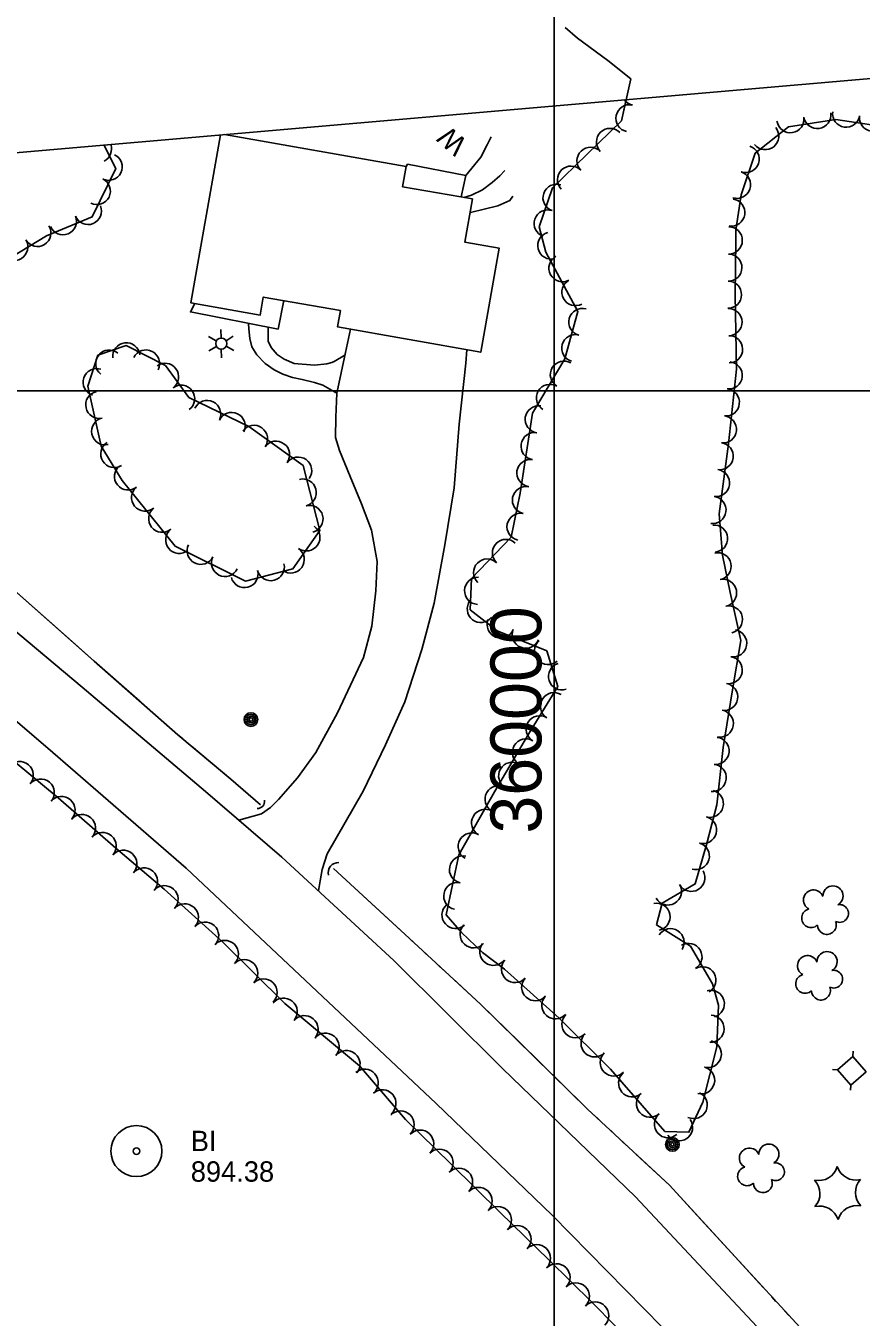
# Model space of a CAD drawing. Extents: x 353423 to 364002, y 127000 to 201942.
# Drawn here: x 359844.4 to 360090.4, y 148727.2 to 149107.4 of the extents above; entities that cross this region are included whole.
import ezdxf

# ---------------------------------------------------------------- set-up
doc = ezdxf.new("R2010")
doc.units = 0
for name, color, linetype in [('E_DTM_SlopeBottom', 7, 'Continuous'), ('E_DTM_SlopeTop', 7, 'Continuous'), ('E_FEN_Generic', 7, 'Continuous'), ('E_LAND_BrushLine', 7, 'Continuous'), ('E_LAND_TreeLine', 7, 'Continuous'), ('E_MISCPROP', 7, 'Continuous'), ('E_RDWY_AsphConc', 7, 'Continuous'), ('E_RDWY_Gravel', 7, 'Continuous'), ('E_SGN', 7, 'Continuous'), ('E_STRUCT_WingWall', 7, 'Continuous'), ('E_WTR_FlowLine', 7, 'Continuous')]:
    doc.layers.add(name, color=color, linetype=linetype)

msp = doc.modelspace()

# ---------------------------------------------------------------- linework, layer by layer
at = {"layer": 'E_DTM_SlopeBottom'}
for points in [[(359974, 149063.33), (359978.44, 149068.77), (359980.29, 149072.39), (359981.42, 149074.77)], [(359973.41, 149056.9), (359975.65, 149057.58), (359978.93, 149059.15), (359981.77, 149061.34), (359984.03, 149063.23), (359985.47, 149064.8)], [(359975.2, 149052.42), (359975.32, 149052.45), (359979.38, 149053.43), (359983.39, 149054.46), (359986.95, 149055.97), (359987.83, 149057.26)]]:
    msp.add_lwpolyline(points, dxfattribs=at)
for centre, radius, start, end in [((359912.69, 148879), 2.03, 265.4682, 11.7078), ((359936.5, 148858.05), 3, 87.6303, 193.8699)]:
    msp.add_arc(centre, radius, start, end, dxfattribs=at)
at = {"layer": 'E_DTM_SlopeTop'}
for points in [[(360100.74, 148646.28), (360031.82, 148724.2), (359999.45, 148757.25), (359965.3, 148790.11), (359891.66, 148859.42), (359850.91, 148894.71), (359808.08, 148931.31), (359773.71, 148957.98), (359729.21, 148991.85), (359693.77, 149017.91), (359645.51, 149051.93), (359643.96, 149052.94)], [(359674.16, 149055.57), (359716.51, 149025.12), (359766.39, 148988.22), (359813.28, 148952.78), (359861.04, 148912.73), (359897.36, 148882.01), (359919.81, 148862.67), (359952.8, 148832.22), (359984.78, 148800.35), (360023.96, 148762.58), (360058.25, 148725.85), (360103.78, 148677.39), (360131.02, 148645.97)]]:
    msp.add_lwpolyline(points, dxfattribs=at)
at = {"layer": 'E_FEN_Generic'}
for points in [[(360003.21, 149106.91), (360006.84, 149103.78), (360015.85, 149097.26), (360022.56, 149091.83), (360019.85, 149079.47), (360009.66, 149069.58), (359999.52, 149059.78), (359995.56, 149048.29), (359997.51, 149040.77), (360006.99, 149023.31), (360003.17, 149009.34), (359993.62, 148993.36), (359989.97, 148969.79), (359987.34, 148956.86), (359975.66, 148944.66), (359975.28, 148935.5), (359983.23, 148929.31), (359997.8, 148923.39), (360001.05, 148912.92), (359992.43, 148898.89), (359982.47, 148881.87), (359971.95, 148863.35), (359968.16, 148845.61), (359972.76, 148840.4), (359978.89, 148834.57), (359985.4, 148829.61), (360001.49, 148815.22), (360016.63, 148800.15), (360032.62, 148781.83), (360039.68, 148781.64), (360043.8, 148790.51), (360047.91, 148806.75), (360048.41, 148819.02), (360046.66, 148825.37), (360040.11, 148836.4), (360030.17, 148842.66), (360031.82, 148849.13), (360041.5, 148854.77), (360042.62, 148858.55), (360044.94, 148866.7), (360047.91, 148878.03), (360049.74, 148894.97), (360052.54, 148911.94), (360054.98, 148926.43), (360051.84, 148940.56), (360049.57, 148951.54), (360048.57, 148963.77), (360051.33, 148984.38), (360053.7, 149006.29), (360053.26, 149028.21), (360053.5, 149044.22), (360053.48, 149047.27), (360055.06, 149057.7), (360059.16, 149069.92), (360068.95, 149077.75), (360082.92, 149079.91), (360101.33, 149077.16)], [(360021.23, 149085.76), (360019.85, 149079.47), (360009.66, 149069.58), (359999.52, 149059.78), (359995.56, 149048.29), (359997.51, 149040.77), (360006.99, 149023.31), (360003.17, 149009.34), (359993.62, 148993.36), (359989.97, 148969.79), (359987.34, 148956.86), (359975.66, 148944.66), (359975.28, 148935.5), (359983.23, 148929.31), (359997.8, 148923.39), (360001.05, 148912.92), (359992.43, 148898.89), (359982.47, 148881.87), (359971.95, 148863.35), (359968.16, 148845.61), (359972.76, 148840.4), (359978.89, 148834.57), (359985.4, 148829.61), (360001.49, 148815.22), (360016.63, 148800.15), (360032.62, 148781.83), (360039.68, 148781.64), (360043.8, 148790.51), (360047.91, 148806.75), (360048.41, 148819.02), (360046.66, 148825.37), (360040.11, 148836.4), (360030.17, 148842.66), (360031.82, 148849.13), (360041.5, 148854.77), (360042.62, 148858.55), (360044.94, 148866.7), (360047.91, 148878.03), (360049.74, 148894.97), (360052.54, 148911.94), (360054.98, 148926.43), (360051.84, 148940.56), (360049.57, 148951.54), (360048.57, 148963.77), (360051.33, 148984.38), (360053.7, 149006.29), (360053.26, 149028.21), (360053.5, 149044.22), (360053.48, 149047.27), (360055.06, 149057.7), (360059.16, 149069.92), (360068.95, 149077.75), (360082.92, 149079.91), (360101.33, 149077.16)], [(359702.06, 149057.99), (359706.39, 149054.42), (359717.64, 149044.56), (359727.09, 149034.84), (359736.62, 149028.4), (359749.51, 149022.07), (359759.24, 149016.23), (359768.9, 149009.55), (359772.71, 149007.17), (359781.95, 149004.33), (359793.45, 149005.73), (359801.56, 149003.1), (359808.66, 148988.54), (359821.61, 148976.27), (359829.14, 148984.55), (359828.51, 149007.54), (359827.81, 149026.8), (359837.73, 149037.88), (359850.5, 149045.61), (359864, 149051.17), (359870.9, 149065.43), (359867.44, 149072.38)], [(359866.61, 148983.66), (359872.85, 148973.51), (359888.39, 148954.26), (359909.15, 148943.93), (359923.07, 148947.57), (359931.01, 148958.79), (359926.09, 148977.99), (359910.1, 148989.49), (359892.48, 148998.02), (359885.6, 149007.4), (359874.01, 149013.3), (359865.68, 149010.43), (359862.71, 149001.38), (359866.61, 148983.66)], [(360083.17, 148646.24), (360080.18, 148650.81), (360069.95, 148663.04), (360063.75, 148669.55), (360050.46, 148683.55), (360037.97, 148700.28), (360024.75, 148717.74), (360011.17, 148731.52), (359998.41, 148744.01), (359984.14, 148757.98), (359969.55, 148772.35), (359956.19, 148785.42), (359942.7, 148801.18), (359932.06, 148810.04), (359920.74, 148819.5), (359902.37, 148837.72), (359885.13, 148853.17), (359870.95, 148865.27), (359854, 148880.1), (359837.27, 148893.93)]]:
    msp.add_lwpolyline(points, dxfattribs=at)
for centre, radius, start, end in [((360022.16, 149080.23), 4, 77.6198, 257.6045), ((360023.87, 149088.03), 4, 215.5268, 257.6045), ((360069.56, 149079.96), 4, 188.7985, 8.7832), ((360077.46, 149081.18), 4, 188.7985, 8.7832), ((360085.99, 149081.57), 4, 171.5054, 351.49), ((360093.89, 149080.39), 4, 171.5054, 351.49), ((360016.45, 149073.26), 4, 44.152, 224.1366), ((360062.13, 149074.98), 4, 218.6632, 38.6479), ((359865.7, 149071.2), 3.98, 296.5001, 19.8745), ((360056.38, 149068.2), 4, 251.4434, 71.4281), ((359868.83, 149065.92), 3.98, 244.1753, 64.16), ((360010.71, 149067.69), 4, 44.022, 224.0067), ((360004.96, 149062.14), 4, 44.022, 224.0067), ((360053.83, 149060.63), 4, 251.4434, 71.4281), ((359865.36, 149058.76), 3.98, 244.1753, 64.16), ((360000.7, 149056.8), 4, 71.0286, 251.0133), ((359862.72, 149052.9), 3.98, 202.419, 22.4036), ((359998.1, 149049.24), 4, 71.0286, 251.0133), ((360052.15, 149052.47), 4, 261.3912, 81.3759), ((359855.37, 149049.87), 3.98, 202.419, 22.4036), ((359847.86, 149046.44), 3.98, 211.2052, 31.1898), ((359999.16, 149042.74), 4, 104.55, 284.5347), ((360051.4, 149044.25), 4, 269.1559, 89.1406), ((359841.06, 149042.32), 3.98, 211.2052, 31.1898), ((360002.45, 149036.06), 4, 118.5224, 298.507), ((360051.29, 149036.25), 4, 269.1559, 89.1406), ((360006.27, 149029.03), 4, 118.5224, 298.507), ((360051.17, 149028.26), 4, 269.1559, 89.1406), ((360008.32, 149020.23), 4, 74.6859, 254.6706), ((360051.33, 149020.2), 4, 271.1521, 91.1368), ((360006.21, 149012.52), 4, 74.6859, 254.6706), ((360051.49, 149012.2), 4, 271.1521, 91.1368), ((359869.01, 149007.97), 4, 51.2003, 231.185), ((359874.03, 149010.12), 4, 6.5403, 186.525), ((359879.8, 149008), 4, 333.0349, 153.0195), ((359885.43, 149004.1), 4, 306.2636, 126.2483), ((360002.85, 149004.73), 4, 59.1579, 239.1426), ((360051.4, 149004.49), 4, 263.8406, 83.8252), ((359865.29, 149002.51), 4, 71.8255, 251.8101), ((359866.07, 148995.84), 4, 102.4333, 282.418), ((359890.16, 148997.64), 4, 306.2636, 126.2483), ((359998.75, 148997.87), 4, 59.1579, 239.1426), ((360050.54, 148996.54), 4, 263.8406, 83.8252), ((359897.82, 148993.11), 4, 334.1612, 154.1459), ((359867.8, 148988.02), 4, 102.4333, 282.418), ((359905.02, 148989.62), 4, 334.1612, 154.1459), ((359995.46, 148991.56), 4, 81.208, 261.1927), ((360049.68, 148988.59), 4, 263.8406, 83.8252), ((359911.62, 148985.81), 4, 324.2843, 144.269), ((359870.49, 148981.35), 4, 121.5679, 301.5526), ((359918.12, 148981.14), 4, 324.2843, 144.269), ((359994.24, 148983.67), 4, 81.208, 261.1927), ((360048.73, 148980.71), 4, 262.3932, 82.3778), ((359924.62, 148976.46), 4, 324.2843, 144.269), ((359874.54, 148974.75), 4, 128.9199, 308.9046), ((359993.01, 148975.77), 4, 81.208, 261.1927), ((360047.67, 148972.79), 4, 262.3932, 82.3778), ((359925.97, 148970), 4, 284.3987, 104.3834), ((359879.57, 148968.52), 4, 128.9199, 308.9046), ((359991.7, 148967.78), 4, 78.5103, 258.495), ((359884.6, 148962.29), 4, 128.9199, 308.9046), ((359927.96, 148962.24), 4, 284.3987, 104.3834), ((360046.61, 148964.87), 4, 262.3932, 82.3778), ((359990.11, 148959.95), 4, 78.5103, 258.495), ((359889.63, 148956.06), 4, 128.9199, 308.9046), ((359927.05, 148956.82), 4, 234.703, 54.6876), ((360047.07, 148956.46), 4, 274.6492, 94.6338), ((359895.93, 148952.85), 4, 153.5575, 333.5422), ((359985.8, 148952.22), 4, 46.2472, 226.2319), ((359903.1, 148949.28), 4, 153.5575, 333.5422), ((359922.42, 148950.28), 4, 234.703, 54.6876), ((359980.27, 148946.45), 4, 46.2472, 226.2319), ((360048.1, 148948.28), 4, 281.7257, 101.7104), ((359908.82, 148946.01), 4, 194.6486, 14.6333), ((359916.57, 148948.04), 4, 194.6486, 14.6333), ((359977.6, 148941.07), 4, 87.6681, 267.6527), ((360049.73, 148940.46), 4, 281.7257, 101.7104), ((359978.41, 148935.72), 4, 142.0714, 322.056), ((360051.46, 148932.62), 4, 282.5184, 102.5031), ((359984.25, 148931.15), 4, 157.8923, 337.877), ((359991.66, 148928.14), 4, 157.8923, 337.877), ((360052.72, 148925.61), 4, 260.4601, 80.4448), ((359998.2, 148923.38), 4, 131.371, 311.3557), ((360002.32, 148915.88), 4, 107.2841, 287.2687), ((360051.39, 148917.72), 4, 260.4601, 80.4448), ((360050.07, 148909.83), 4, 260.6193, 80.6039), ((359999.94, 148907.1), 4, 58.4255, 238.4101), ((360048.77, 148901.95), 4, 260.6193, 80.6039), ((359995.75, 148900.29), 4, 58.4255, 238.4101), ((359991.68, 148893.47), 4, 59.6645, 239.6492), ((360047.52, 148893.93), 4, 263.8725, 83.8571), ((359842.64, 148886.76), 4.02, 320.4289, 140.4136), ((359987.64, 148886.57), 4, 59.6645, 239.6492), ((360046.67, 148885.99), 4, 263.8725, 83.8571), ((359848.83, 148881.64), 4.02, 320.4289, 140.4136), ((359983.63, 148879.68), 4, 60.41, 240.3946), ((360045.84, 148878.35), 4, 255.2977, 75.2824), ((359854.92, 148876.5), 4.02, 318.8359, 138.8205), ((359860.96, 148871.21), 4.02, 318.8359, 138.8205), ((359979.68, 148872.73), 4, 60.41, 240.3946), ((360043.81, 148870.62), 4, 255.2977, 75.2824), ((359867.01, 148865.92), 4.02, 318.8359, 138.8205), ((359975.74, 148865.78), 4, 60.41, 240.3946), ((360041.7, 148862.95), 4, 254.1217, 74.1064), ((359873.11, 148860.66), 4.02, 319.5291, 139.5137), ((359973.16, 148858.99), 4, 77.9489, 257.9335), ((359879.22, 148855.45), 4.02, 319.5291, 139.5137), ((359971.49, 148851.18), 4, 77.9489, 257.9335), ((360040.39, 148856.55), 4, 210.228, 30.2127), ((359885.26, 148850.23), 4.02, 318.1481, 138.1328), ((360033.48, 148852.52), 4, 210.228, 30.2127), ((360076.36, 148850.02), 2.97, 21.1777, 242.4116), ((360082.09, 148851.21), 2.97, 298.8286, 181.8018), ((359891.24, 148844.87), 4.02, 318.1481, 138.1328), ((359970.96, 148845.61), 4, 131.4666, 311.4513), ((360030.12, 148845.05), 4, 280.7722, 100.7569), ((360075.66, 148844.69), 2.78, 104.1486, 311.9216), ((360084.05, 148846.04), 2.61, 243.5338, 101.4664), ((360080.3, 148842.67), 2.78, 180.8257, 21.8367), ((359897.22, 148839.51), 4.02, 318.1481, 138.1328), ((359976.31, 148839.92), 4, 136.4345, 316.4192), ((360034.27, 148837.6), 4, 327.7889, 147.7735), ((359903.02, 148834.11), 4.02, 315.2457, 135.2304), ((359982.1, 148834.76), 4, 142.6727, 322.6574), ((360039.54, 148833.26), 4, 300.6978, 120.6825), ((359908.73, 148828.46), 4.02, 315.2457, 135.2304), ((359988.47, 148829.67), 4, 138.2013, 318.186), ((360074.62, 148830.68), 2.97, 21.1777, 242.4116), ((360080.35, 148831.86), 2.97, 298.8286, 181.8018), ((360043.62, 148826.38), 4, 300.6978, 120.6825), ((360082.31, 148826.7), 2.61, 243.5338, 101.4664), ((359914.43, 148822.8), 4.02, 315.2457, 135.2304), ((359994.42, 148824.34), 4, 138.2013, 318.186), ((360073.92, 148825.35), 2.78, 104.1486, 311.9216), ((359920.33, 148817.1), 4.02, 320.1185, 140.1032), ((360000.38, 148819.01), 4, 138.2013, 318.186), ((360046.13, 148819.44), 4, 285.4769, 105.4616), ((360078.56, 148823.33), 2.78, 180.8257, 21.8367), ((359926.5, 148811.95), 4.02, 320.1185, 140.1032), ((360006.25, 148813.43), 4, 135.1537, 315.1384), ((360046.04, 148812.13), 4, 267.6693, 87.654), ((359932.66, 148806.8), 4.02, 320.2095, 140.1942), ((360011.92, 148807.79), 4, 135.1537, 315.1384), ((359938.83, 148801.66), 4.02, 320.2095, 140.1942), ((360045.23, 148804.65), 4, 255.7997, 75.7844), ((360017.59, 148802.15), 4, 135.1537, 315.1384), ((359944.19, 148796.2), 4.02, 310.579, 130.5637), ((360022.98, 148796.06), 4, 131.1191, 311.1038), ((360043.26, 148796.9), 4, 255.7997, 75.7844), ((359949.42, 148790.1), 4.02, 310.579, 130.5637), ((360028.24, 148790.04), 4, 131.1191, 311.1038), ((360041.09, 148789.64), 4, 245.0725, 65.0572), ((359954.77, 148783.87), 4.02, 315.6256, 135.6103), ((360033.49, 148784.01), 4, 131.1191, 311.1038), ((360036.76, 148783.07), 4, 214.7993, 34.784), ((359960.51, 148778.25), 4.02, 315.6256, 135.6103), ((359966.25, 148772.63), 4.02, 315.6256, 135.6103), ((360057.49, 148773.98), 2.97, 21.1777, 242.4116), ((360063.22, 148775.17), 2.97, 298.8286, 181.8018), ((360056.79, 148768.66), 2.78, 104.1486, 311.9216), ((360065.18, 148770), 2.61, 243.5338, 101.4664), ((360077.87, 148773.11), 5.72, 257.9654, 343.7303), ((360088.81, 148773.27), 5.72, 197.9654, 283.7303), ((359971.98, 148767.01), 4.02, 315.4507, 135.4354), ((360061.43, 148766.63), 2.78, 180.8257, 21.8367), ((360072.54, 148763.55), 5.72, 317.9654, 43.7303), ((360094.42, 148763.88), 5.72, 137.9654, 223.7303), ((359977.7, 148761.37), 4.02, 315.4507, 135.4354), ((360089.09, 148754.32), 5.72, 77.9654, 163.7303), ((359983.43, 148755.74), 4.02, 315.6162, 135.6009), ((360078.15, 148754.16), 5.72, 17.9654, 103.7303), ((359989.17, 148750.12), 4.02, 315.6162, 135.6009), ((359994.91, 148744.5), 4.02, 315.6162, 135.6009), ((360000.65, 148738.88), 4.02, 315.6067, 135.5914), ((360006.38, 148733.26), 4.02, 315.6067, 135.5914), ((360012.05, 148727.63), 4.02, 314.5909, 134.5756)]:
    msp.add_arc(centre, radius, start, end, dxfattribs=at)
at = {"layer": 'E_LAND_BrushLine'}
for p, q in [((359900.51, 149014.7), (359898.22, 149015.95)), ((359901.92, 149015.51), (359901.86, 149018.03)), ((359903.41, 149014.7), (359905.52, 149016.05)), ((359900.59, 149013), (359898.35, 149011.69)), ((359901.99, 149012.23), (359902.05, 149009.63)), ((359903.44, 149013.07), (359905.7, 149011.81))]:
    msp.add_line(p, q, dxfattribs=at)
for centre, radius in [((359901.98, 149013.87), 1.64), ((359910.72, 148903.16), 2.02), ((359910.71, 148903.16), 1.52), ((359910.75, 148903.17), 1.01), ((359910.74, 148903.17), 0.502), ((360034.8, 148778.05), 2.02), ((360034.79, 148778.05), 1.52), ((360034.83, 148778.05), 1.01), ((360034.82, 148778.06), 0.502)]:
    msp.add_circle(centre, radius, dxfattribs=at)
at = {"layer": 'E_LAND_TreeLine'}
for p, q in [((360000, 149000), (360000, 151500)), ((360000, 147000), (360000, 149500)), ((358000, 149000), (363000, 149000)), ((359000, 149000), (360500, 149000)), ((360000, 149000), (362500, 149000)), ((360000, 147500), (360000, 149000)), ((360000, 147500), (360000, 149000)), ((360000, 149000), (362000, 149000))]:
    msp.add_line(p, q, dxfattribs=at)
at = {"layer": 'E_MISCPROP'}
for points in [[(359936.05, 148999.28), (359931.85, 149001.63), (359929.45, 149002.46), (359925.78, 149003.3), (359922.97, 149003.93), (359920.09, 149004.89), (359917.6, 149006.14), (359914.91, 149008), (359912.45, 149010.57), (359910.95, 149012.92), (359910.41, 149015.33), (359910.1, 149018.26), (359910.01, 149019.65), (359910.33, 149019.79)], [(359915.81, 149018.72), (359915.78, 149014.6), (359916.67, 149012.69), (359918.46, 149010.64), (359920.5, 149009.28), (359923.48, 149008.01), (359929.47, 149007.55), (359933.11, 149007.89), (359934.55, 149008.34), (359935.22, 149008.64), (359938.35, 149010.47)], [(359907.19, 148873.54), (359913.84, 148875.41), (359916.53, 148877.29), (359918.86, 148879.64), (359924.44, 148885.95), (359929.82, 148893.44), (359936.25, 148905.11), (359943.82, 148921.47), (359946.32, 148930.66), (359947.5, 148941.05), (359947.85, 148949.67), (359946.17, 148958.95), (359943.26, 148966.72), (359939.91, 148974.76), (359936.84, 148982.43), (359935.61, 148986.2), (359935.72, 148992.23), (359936.05, 148999.28), (359938.52, 149011.29), (359940.01, 149018.09)], [(359974.25, 149012.05), (359973.96, 149008.14), (359971.99, 148990.17), (359970.52, 148971.35), (359967.78, 148954.59), (359964.7, 148937.42), (359961.01, 148923.79), (359956.08, 148908.33), (359950.37, 148895.7), (359943.74, 148882.06), (359933.16, 148863.57), (359931.67, 148859), (359931.1, 148855.63), (359930.62, 148852.69)]]:
    msp.add_lwpolyline(points, dxfattribs=at)
at = {"layer": 'E_RDWY_AsphConc'}
for radius in [7.5, 0.96]:
    msp.add_circle((359877.01, 148776.06), radius, dxfattribs=at)
at = {"layer": 'E_RDWY_Gravel'}
msp.add_lwpolyline([(360590.94, 149306.48), (360592.5, 149135.47), (359357.9, 149028.05), (359362.55, 148652.07)], dxfattribs=at)
at = {"layer": 'E_SGN'}
for p, q in [((360088.04, 148805.46), (360087.93, 148803.96)), ((360083.4, 148800.03), (360081.91, 148800.14)), ((360087.33, 148795.5), (360087.22, 148794))]:
    msp.add_line(p, q, dxfattribs=at)
msp.add_lwpolyline([(360091.86, 148799.43), (360087.93, 148803.96), (360083.4, 148800.03), (360087.33, 148795.5)], close=True, dxfattribs=at)
at = {"layer": 'E_STRUCT_WingWall'}
for points in [[(359741.8, 149015.55), (359766.56, 148997.19), (359791.13, 148980.86), (359815.45, 148962.31), (359838.49, 148943.53), (359864.54, 148920.39), (359889.21, 148898.68), (359904.78, 148885.57), (359913.54, 148878.05)], [(359838.17, 148943.79), (359838.49, 148943.53), (359858.08, 148926.13)], [(359858.08, 148926.13), (359864.54, 148920.39), (359878.03, 148908.52)], [(359880.78, 148906.09), (359882.16, 148904.88)], [(359884.91, 148902.46), (359886.29, 148901.25)], [(359889.04, 148898.82), (359889.21, 148898.68), (359890.44, 148897.64)], [(359893.25, 148895.27), (359904.78, 148885.57), (359913.54, 148878.05)], [(359935.04, 148859.28), (359956.01, 148840), (359978.39, 148819.25), (360009.83, 148788.46), (360033.91, 148766), (360052.21, 148746.09), (360073.47, 148722.93), (360102.23, 148692.55), (360128.11, 148664.38), (360144.69, 148645.98)], [(359935.04, 148859.28), (359955, 148840.93)], [(359957.75, 148838.39), (359959.12, 148837.12)], [(359961.86, 148834.57), (359963.23, 148833.3)], [(359965.98, 148830.76), (359967.35, 148829.49)], [(359970.09, 148826.95), (359978.39, 148819.25), (359989.68, 148808.2)], [(359989.68, 148808.2), (360009.05, 148789.22)], [(360011.77, 148786.65), (360013.14, 148785.37)], [(360015.87, 148782.82), (360017.24, 148781.55)], [(360019.97, 148778.99), (360021.34, 148777.72)], [(360024.08, 148775.17), (360033.91, 148766), (360043.16, 148755.93)], [(360043.16, 148755.93), (360052.21, 148746.09), (360061.51, 148735.95)], [(360064.04, 148733.2), (360065.31, 148731.82)], [(360067.84, 148729.06), (360069.1, 148727.68)]]:
    msp.add_lwpolyline(points, dxfattribs=at)
at = {"layer": 'E_WTR_FlowLine'}
for points in [[(359901.73, 149075.37), (359893.01, 149025.89), (359913.44, 149022.29), (359914.37, 149027.59), (359937.09, 149023.58), (359936.24, 149018.76), (359978.39, 149011.32), (359983.8, 149041.99), (359973.67, 149043.78), (359975.91, 149056.46), (359955.35, 149060.08), (359956.4, 149066.05), (359902.98, 149075.48)], [(359972.61, 149057.04), (359974, 149063.33), (359956.86, 149066.7), (359956.4, 149066.05)], [(359920.45, 149026.52), (359918.69, 149018.16), (359892.88, 149023.21), (359894.17, 149025.68)]]:
    msp.add_lwpolyline(points, dxfattribs=at)

# ---------------------------------------------------------------- texts
at = {"layer": 'E_DTM_SlopeBottom'}
msp.add_text('W', height=6, rotation=139.1001, dxfattribs=at).set_placement((359974.76, 149073.29))
at = {"layer": 'E_LAND_TreeLine'}
msp.add_text('  360000  ', height=15, rotation=90.0001, dxfattribs=at).set_placement((359996.25, 148858.43))
msp.add_text('  360000  ', height=15, rotation=90.0001, dxfattribs=at).set_placement((359996.25, 148858.43))
at = {"layer": 'E_RDWY_AsphConc'}
for s, p in [('BI', (359893.01, 148776.06)), ('894.38', (359893.01, 148767.06))]:
    msp.add_text(s, height=6, dxfattribs=at).set_placement(p)

doc.saveas('drawing.dxf')
